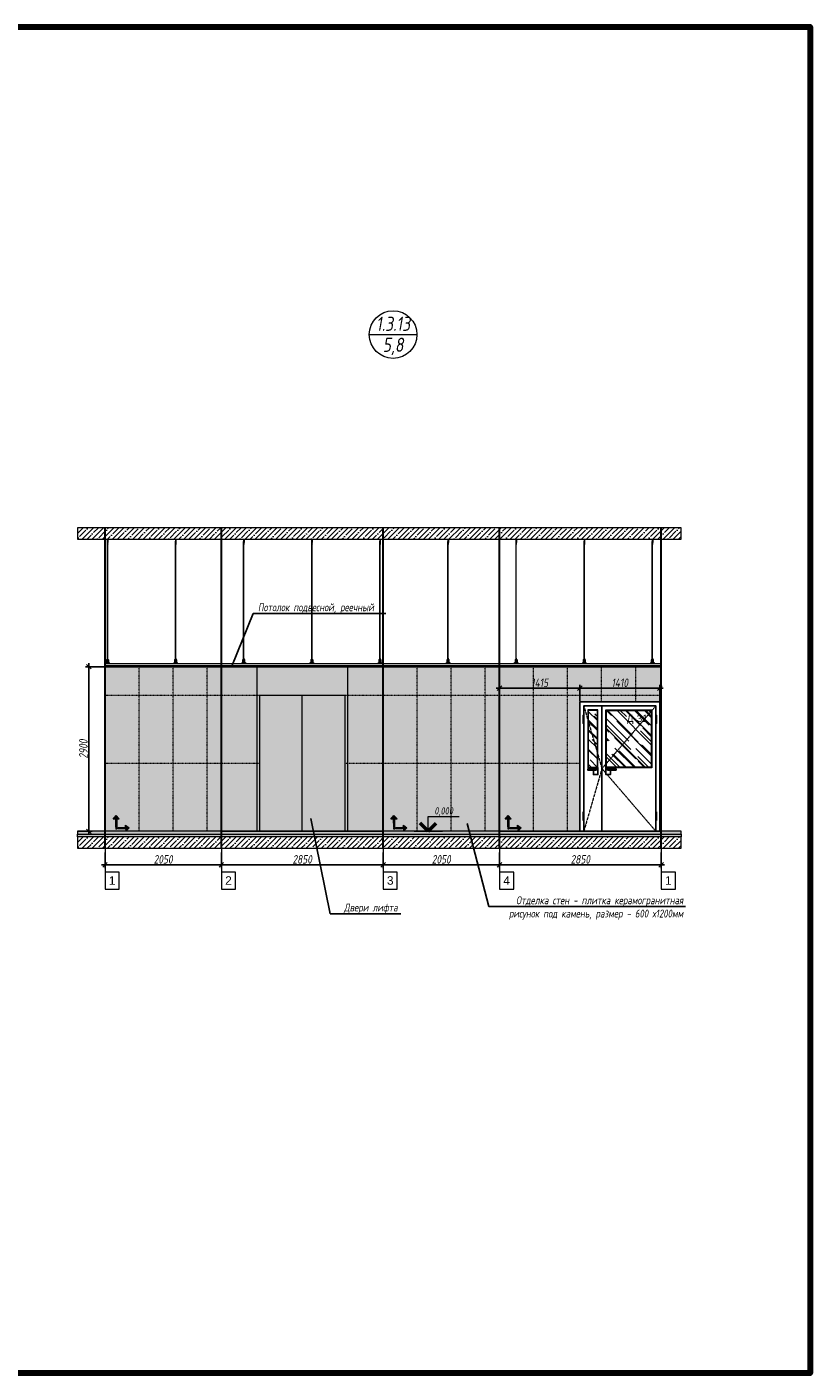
# Model space of a CAD drawing. Header units: millimetres. Extents: x -57162 to 485422, y -209335 to -9481.
# Tile 642 of 656: x 306630 to 320428, y -209335 to -185610. Entities that reach past the tile are written whole.
import ezdxf
from ezdxf import colors
from ezdxf.entities.mleader import LeaderData, LeaderLine
from ezdxf.enums import TextEntityAlignment as Align
from ezdxf.math import Vec2, Vec3

# ---------------------------------------------------------------- set-up
doc = ezdxf.new("R2010")
doc.units = ezdxf.units.MM
doc.linetypes.add('( Hidden )', pattern=[0.375, 0.25, -0.125])
doc.linetypes.add('DASHDOT', pattern=[25.4, 12.7, -6.35, 0, -6.35])
doc.layers.get('Defpoints').update_dxf_attribs({"color": 31})
for name, color, linetype, lineweight in [('01 Остекление', 152, 'Continuous', 5), ('3_RC_Ceiling', 253, 'Continuous', 5), ('A-DETL-GENF', 7, 'Continuous', 5), ('dim_pot', 128, 'Continuous', 9), ('meb', 26, 'Continuous', 15), ('ob_pomeshen', 62, 'Continuous', 13)]:
    doc.layers.add(name, color=color, linetype=linetype, lineweight=lineweight)
for name, color, linetype, lineweight, true_color in [('dim_per', 7, 'Continuous', 9, 0x1c3800), ('dim_razv', 7, 'DASHDOT', 9, 0x183018), ('pol', 7, 'Continuous', 15, 0x55666d)]:
    doc.layers.add(name, color=color, linetype=linetype, lineweight=lineweight, true_color=true_color)
doc.styles.add('fl_iso paper', font='isocpeur.ttf', dxfattribs={"width": 0.8, "oblique": 10})
doc.styles.add('In tre', font='isocpeur.ttf', dxfattribs={"width": 0.8, "oblique": 10})
doc.styles.get("Standard").update_dxf_attribs({"font": 'arial.ttf'})
doc.dimstyles.new('In tre 1_50', dxfattribs={"dimtxt": 150, "dimasz": 80, "dimexe": 60, "dimexo": 10, "dimgap": 20, "dimtad": 1, "dimdec": 0, "dimrnd": 5, "dimzin": 0, "dimdsep": 46, "dimtxsty": 'fl_iso paper', "dimblk": 'OBLIQUE', "dimcen": 0, "dimdle": 60, "dimadec": 0, "dimazin": 0, "dimtfac": 1, "dimtdec": 0, "dimtofl": 0, "dimtmove": 1, "dimatfit": 1, "dimfxl": 40, "dimtolj": 1, "dimtzin": 0, "dimarcsym": 1})

# ---------------------------------------------------------------- blocks, each defined once
blk = doc.blocks.new('помещение')
at = {"color": 0}
blk.add_line((-420, 0), (420, 0), dxfattribs=at)
blk.add_circle((0, 0), 420, dxfattribs=at)
at = {"linetype": 'ByBlock', "style": 'fl_iso paper', "oblique": 10, "width": 0.8}
for tag, p in [('TXT1', (0, 190)), ('TXT2', (0, -180))]:
    blk.add_attdef(tag, text='', height=250, dxfattribs=at).set_placement(p, align=Align.MIDDLE_CENTER)
blk = doc.blocks.new('1')
at = {"layer": 'pol', "linetype": 'ByBlock'}
h = blk.add_hatch(color=1, dxfattribs=at)
h.paths.add_polyline_path([(35776, 73135), (35803, 73135), (35803, 73259), (35776, 73259)])
h.paths.add_polyline_path([(35790, 73275), (35843, 73275), (35790, 73338)])
h.paths.add_polyline_path([(35790, 73275), (35736, 73275), (35790, 73338)])
edge = h.paths.add_edge_path()
edge.add_arc((35790, 73111), 13.4, 0, 360)
h = blk.add_hatch(color=1, dxfattribs=at)
h.paths.add_polyline_path([(35813, 73097), (35813, 73124), (35937, 73124), (35937, 73097)])
h.paths.add_polyline_path([(35952, 73111), (35952, 73164), (36016, 73111)])
h.paths.add_polyline_path([(35952, 73111), (35952, 73057), (36016, 73111)])
at = {"layer": 'pol', "color": 1, "linetype": 'ByBlock'}
for points in [[(35790, 73275), (35736, 73275), (35790, 73338), (35790, 73275)], [(35790, 73275), (35843, 73275), (35790, 73338), (35790, 73275)], [(35952, 73111), (35952, 73164), (36016, 73111), (35952, 73111)], [(35952, 73111), (35952, 73057), (36016, 73111), (35952, 73111)]]:
    blk.add_lwpolyline(points, dxfattribs=at)
for points in [[(35776, 73135), (35803, 73135), (35803, 73259), (35776, 73259)], [(35813, 73097), (35813, 73124), (35937, 73124), (35937, 73097)]]:
    blk.add_lwpolyline(points, close=True, dxfattribs=at)
blk.add_circle((35790, 73111), 13.4, dxfattribs=at)
blk = doc.blocks.new('_Oblique')
at = {"color": 0, "linetype": 'ByBlock', "lineweight": -2}
blk.add_line((-0.5, -0.5), (0.5, 0.5), dxfattribs=at)
blk = doc.blocks.new('*D840')
at = {"layer": 'Defpoints', "color": 0, "linetype": 'ByBlock', "transparency": 16777216}
for p in [(307720, -196886), (308006, -196886), (307521, -199786)]:
    blk.add_point(p, dxfattribs=at)
at = {"layer": 'dim_razv', "color": 0, "linetype": 'ByBlock', "lineweight": -2, "transparency": 16777216}
for p, q in [((307996, -196886), (307660, -196886)), ((307720, -199846), (307720, -196826)), ((307531, -199786), (307780, -199786))]:
    blk.add_line(p, q, dxfattribs=at)
at = {"layer": 'dim_razv', "color": 0, "linetype": 'ByBlock', "lineweight": -2, "transparency": 16777216, "xscale": 80, "yscale": 80, "zscale": 80}
for p, rotation in [((307720, -196886), 90), ((307720, -199786), 270)]:
    blk.add_blockref('_Oblique', p, dxfattribs=dict(at, rotation=rotation))
at = {"layer": 'dim_razv', "color": 0, "linetype": 'ByBlock', "transparency": 16777216, "insert": (307625, -198336), "char_height": 150, "attachment_point": 5, "rotation": 90, "style": 'fl_iso paper'}
blk.add_mtext('\\A1;2900', dxfattribs=at)
blk = doc.blocks.new('*D869')
at = {"layer": 'Defpoints', "color": 0, "linetype": 'ByBlock', "transparency": 16777216}
for p in [(308006, -200152), (310056, -200152), (310056, -200376)]:
    blk.add_point(p, dxfattribs=at)
at = {"layer": 'dim_razv', "color": 0, "linetype": 'ByBlock', "lineweight": -2, "transparency": 16777216}
for p, q in [((308006, -200162), (308006, -200436)), ((310056, -200162), (310056, -200436)), ((307946, -200376), (310116, -200376))]:
    blk.add_line(p, q, dxfattribs=at)
at = {"layer": 'dim_razv', "color": 0, "linetype": 'ByBlock', "lineweight": -2, "transparency": 16777216, "xscale": 80, "yscale": 80, "zscale": 80, "rotation": 180}
blk.add_blockref('_Oblique', (308006, -200376), dxfattribs=at)
at = {"layer": 'dim_razv', "color": 0, "linetype": 'ByBlock', "lineweight": -2, "transparency": 16777216, "xscale": 80, "yscale": 80, "zscale": 80}
blk.add_blockref('_Oblique', (310056, -200376), dxfattribs=at)
at = {"layer": 'dim_razv', "color": 0, "linetype": 'ByBlock', "transparency": 16777216, "insert": (309031, -200281), "char_height": 150, "attachment_point": 5, "style": 'fl_iso paper'}
blk.add_mtext('\\A1;2050', dxfattribs=at)
blk = doc.blocks.new('*D870')
at = {"layer": 'Defpoints', "color": 0, "linetype": 'ByBlock', "transparency": 16777216}
for p in [(310056, -200152), (312906, -200152), (312906, -200376)]:
    blk.add_point(p, dxfattribs=at)
at = {"layer": 'dim_razv', "color": 0, "linetype": 'ByBlock', "lineweight": -2, "transparency": 16777216}
for p, q in [((310056, -200162), (310056, -200436)), ((312906, -200162), (312906, -200436)), ((309996, -200376), (312966, -200376))]:
    blk.add_line(p, q, dxfattribs=at)
at = {"layer": 'dim_razv', "color": 0, "linetype": 'ByBlock', "lineweight": -2, "transparency": 16777216, "xscale": 80, "yscale": 80, "zscale": 80, "rotation": 180}
blk.add_blockref('_Oblique', (310056, -200376), dxfattribs=at)
at = {"layer": 'dim_razv', "color": 0, "linetype": 'ByBlock', "lineweight": -2, "transparency": 16777216, "xscale": 80, "yscale": 80, "zscale": 80}
blk.add_blockref('_Oblique', (312906, -200376), dxfattribs=at)
at = {"layer": 'dim_razv', "color": 0, "linetype": 'ByBlock', "transparency": 16777216, "insert": (311481, -200281), "char_height": 150, "attachment_point": 5, "style": 'fl_iso paper'}
blk.add_mtext('\\A1;2850', dxfattribs=at)
blk = doc.blocks.new('*D871')
at = {"layer": 'Defpoints', "color": 0, "linetype": 'ByBlock', "transparency": 16777216}
for p in [(312906, -200152), (314956, -200152), (314956, -200376)]:
    blk.add_point(p, dxfattribs=at)
at = {"layer": 'dim_razv', "color": 0, "linetype": 'ByBlock', "lineweight": -2, "transparency": 16777216}
for p, q in [((312906, -200162), (312906, -200436)), ((314956, -200162), (314956, -200436)), ((312846, -200376), (315016, -200376))]:
    blk.add_line(p, q, dxfattribs=at)
at = {"layer": 'dim_razv', "color": 0, "linetype": 'ByBlock', "lineweight": -2, "transparency": 16777216, "xscale": 80, "yscale": 80, "zscale": 80, "rotation": 180}
blk.add_blockref('_Oblique', (312906, -200376), dxfattribs=at)
at = {"layer": 'dim_razv', "color": 0, "linetype": 'ByBlock', "lineweight": -2, "transparency": 16777216, "xscale": 80, "yscale": 80, "zscale": 80}
blk.add_blockref('_Oblique', (314956, -200376), dxfattribs=at)
at = {"layer": 'dim_razv', "color": 0, "linetype": 'ByBlock', "transparency": 16777216, "insert": (313931, -200281), "char_height": 150, "attachment_point": 5, "style": 'fl_iso paper'}
blk.add_mtext('\\A1;2050', dxfattribs=at)
blk = doc.blocks.new('*D872')
at = {"layer": 'Defpoints', "color": 0, "linetype": 'ByBlock', "transparency": 16777216}
for p in [(314956, -200152), (317806, -200152), (317806, -200376)]:
    blk.add_point(p, dxfattribs=at)
at = {"layer": 'dim_razv', "color": 0, "linetype": 'ByBlock', "lineweight": -2, "transparency": 16777216}
for p, q in [((314956, -200162), (314956, -200436)), ((317806, -200162), (317806, -200436)), ((314896, -200376), (317866, -200376))]:
    blk.add_line(p, q, dxfattribs=at)
at = {"layer": 'dim_razv', "color": 0, "linetype": 'ByBlock', "lineweight": -2, "transparency": 16777216, "xscale": 80, "yscale": 80, "zscale": 80, "rotation": 180}
blk.add_blockref('_Oblique', (314956, -200376), dxfattribs=at)
at = {"layer": 'dim_razv', "color": 0, "linetype": 'ByBlock', "lineweight": -2, "transparency": 16777216, "xscale": 80, "yscale": 80, "zscale": 80}
blk.add_blockref('_Oblique', (317806, -200376), dxfattribs=at)
at = {"layer": 'dim_razv', "color": 0, "linetype": 'ByBlock', "transparency": 16777216, "insert": (316381, -200281), "char_height": 150, "attachment_point": 5, "style": 'fl_iso paper'}
blk.add_mtext('\\A1;2850', dxfattribs=at)
blk = doc.blocks.new('*D873')
at = {"layer": 'Defpoints', "color": 0, "linetype": 'ByBlock', "transparency": 16777216}
for p in [(316371, -197264), (316371, -197506), (317781, -197506)]:
    blk.add_point(p, dxfattribs=at)
at = {"layer": 'dim_razv', "color": 0, "linetype": 'ByBlock', "lineweight": -2, "transparency": 16777216}
for p, q in [((317841, -197264), (316311, -197264)), ((316371, -197496), (316371, -197204)), ((317781, -197496), (317781, -197204))]:
    blk.add_line(p, q, dxfattribs=at)
at = {"layer": 'dim_razv', "color": 0, "linetype": 'ByBlock', "lineweight": -2, "transparency": 16777216, "xscale": 80, "yscale": 80, "zscale": 80, "rotation": 180}
blk.add_blockref('_Oblique', (316371, -197264), dxfattribs=at)
at = {"layer": 'dim_razv', "color": 0, "linetype": 'ByBlock', "lineweight": -2, "transparency": 16777216, "xscale": 80, "yscale": 80, "zscale": 80}
blk.add_blockref('_Oblique', (317781, -197264), dxfattribs=at)
at = {"layer": 'dim_razv', "color": 0, "linetype": 'ByBlock', "transparency": 16777216, "insert": (317076, -197169), "char_height": 150, "attachment_point": 5, "style": 'fl_iso paper'}
blk.add_mtext('\\A1;1410', dxfattribs=at)
blk = doc.blocks.new('*D874')
at = {"layer": 'Defpoints', "color": 0, "linetype": 'ByBlock', "transparency": 16777216}
for p in [(314956, -197264), (314956, -197621), (316371, -197506)]:
    blk.add_point(p, dxfattribs=at)
at = {"layer": 'dim_razv', "color": 0, "linetype": 'ByBlock', "lineweight": -2, "transparency": 16777216}
for p, q in [((316431, -197264), (314896, -197264)), ((314956, -197611), (314956, -197204)), ((316371, -197496), (316371, -197204))]:
    blk.add_line(p, q, dxfattribs=at)
at = {"layer": 'dim_razv', "color": 0, "linetype": 'ByBlock', "lineweight": -2, "transparency": 16777216, "xscale": 80, "yscale": 80, "zscale": 80, "rotation": 180}
blk.add_blockref('_Oblique', (314956, -197264), dxfattribs=at)
at = {"layer": 'dim_razv', "color": 0, "linetype": 'ByBlock', "lineweight": -2, "transparency": 16777216, "xscale": 80, "yscale": 80, "zscale": 80}
blk.add_blockref('_Oblique', (316371, -197264), dxfattribs=at)
at = {"layer": 'dim_razv', "color": 0, "linetype": 'ByBlock', "transparency": 16777216, "insert": (315664, -197169), "char_height": 150, "attachment_point": 5, "style": 'fl_iso paper'}
blk.add_mtext('\\A1;1415', dxfattribs=at)
blk = doc.blocks.new('*U902')
at = {"layer": '3_RC_Ceiling', "ltscale": 20}
for p, q in [((490272, -63463), (490278, -63463)), ((490272, -63491), (490278, -63491)), ((490275, -63410), (490275, -63470)), ((490285, -63448), (490275, -63448)), ((490285, -63470), (490275, -63470)), ((490278, -63449), (490278, -63470)), ((490278, -63498), (490278, -63457)), ((490278, -65492), (490278, -63504)), ((490280, -63405), (490280, -63424)), ((490282, -63449), (490282, -63470)), ((490282, -63498), (490282, -63457)), ((490282, -63463), (490287, -63463)), ((490282, -63491), (490287, -63491)), ((490282, -65492), (490282, -63504)), ((490285, -63410), (490285, -63470)), ((490272, -65524), (490278, -65524)), ((490272, -65553), (490278, -65553)), ((490286, -65569), (490274, -65569)), ((490274, -65587), (490274, -65598)), ((490274, -65598), (490274, -65604)), ((490276, -65575), (490276, -65571)), ((490278, -65571), (490277, -65571)), ((490277, -65575), (490277, -65571)), ((490278, -65575), (490277, -65575)), ((490278, -65575), (490277, -65575)), ((490278, -65511), (490278, -65483)), ((490278, -65559), (490278, -65519)), ((490278, -65583), (490278, -65566)), ((490282, -65511), (490282, -65483)), ((490282, -65559), (490282, -65519)), ((490282, -65524), (490287, -65524)), ((490282, -65553), (490287, -65553)), ((490282, -65583), (490282, -65566)), ((490283, -65571), (490282, -65571)), ((490282, -65575), (490282, -65571)), ((490283, -65575), (490282, -65575)), ((490282, -65575), (490282, -65575)), ((490283, -65575), (490283, -65571)), ((490286, -65587), (490286, -65598)), ((490286, -65598), (490286, -65604))]:
    blk.add_line(p, q, dxfattribs=at)
at = {"layer": '3_RC_Ceiling', "ltscale": 20, "elevation": -5}
blk.add_lwpolyline([(490272, -63452), (490272, -63503, 0.311691), (490287, -63503), (490287, -63452, 0.333333)], format="xyb", close=True, dxfattribs=at)
at = {"layer": '3_RC_Ceiling', "ltscale": 20}
for points in [[(490282, -63458, 0.15158), (490282, -63457, 0.106977), (490281, -63457, 0.07462), (490281, -63456, 0.061287), (490280, -63456, 0.061287), (490279, -63456, 0.07462), (490278, -63457, 0.106977), (490278, -63457, 0.15158), (490278, -63458, 0.156429), (490278, -63458, 0.106977)], [(490282, -63497, -0.15158), (490282, -63498, -0.106977), (490281, -63498, -0.07462), (490281, -63498, -0.061287), (490280, -63499, -0.061287), (490279, -63498, -0.07462), (490278, -63498, -0.106977), (490278, -63498, -0.15158), (490278, -63497, -0.156429), (490278, -63497, -0.106977)], [(490282, -63458, -0.164855), (490282, -63458, -0.106977)], [(490282, -63497, -0.164855), (490282, -63497, -0.15158)], [(490287, -65525, -0.160742), (490294, -65538), (490294, -65568, 0.196304), (490301, -65586, -0.186577), (490302, -65588, 0.403263), (490303, -65589), (490303, -65589, 0.315299), (490305, -65588), (490305, -65588, -0.253979), (490306, -65587, -0.113914), (490307, -65587, -0.349227), (490308, -65588), (490308, -65590, -0.065543), (490308, -65592), (490306, -65597, -0.339454), (490296, -65604), (490263, -65604, -0.339454), (490254, -65597), (490252, -65592, -0.065543), (490252, -65590), (490252, -65588, -0.349227), (490253, -65587, -0.113914), (490254, -65587, -0.253979), (490255, -65588), (490255, -65588, 0.315299), (490256, -65589), (490256, -65589, 0.403263), (490258, -65588, -0.186577), (490259, -65586, 0.196304), (490266, -65568), (490266, -65538, -0.160742), (490272, -65525)], [(490286, -65589), (490286, -65589, 0.414214), (490287, -65588), (490287, -65587, 0.414214), (490286, -65587), (490273, -65587, 0.414214), (490273, -65587), (490273, -65588, 0.414214), (490273, -65589), (490274, -65589)], [(490286, -65596), (490286, -65596, -0.414214), (490287, -65596), (490287, -65597, -0.414214), (490286, -65598), (490273, -65598, -0.414214), (490273, -65597), (490273, -65596, -0.414214), (490273, -65596), (490274, -65596)], [(490286, -65604), (490286, -65605, -0.414214), (490283, -65608), (490277, -65608, -0.414214), (490274, -65605), (490274, -65604)], [(490282, -65519, 0.15158), (490282, -65519, 0.106977), (490281, -65518, 0.07462), (490281, -65518, 0.061287), (490280, -65518, 0.061287), (490279, -65518, 0.07462), (490278, -65518, 0.106977), (490278, -65519, 0.15158), (490278, -65519, 0.156429), (490278, -65520, 0.106977)], [(490282, -65559, -0.15158), (490282, -65559, -0.106977), (490281, -65560, -0.07462), (490281, -65560, -0.061287), (490280, -65560, -0.061287), (490279, -65560, -0.07462), (490278, -65560, -0.106977), (490278, -65559, -0.15158), (490278, -65559, -0.156429), (490278, -65558, -0.106977)], [(490282, -65519, -0.164855), (490282, -65520, -0.106977)], [(490282, -65558, -0.164855), (490282, -65559, -0.15158)]]:
    blk.add_lwpolyline(points, format="xyb", dxfattribs=at)
at = {"layer": '3_RC_Ceiling', "ltscale": 20, "const_width": 2.22}
blk.add_lwpolyline([(490308, -65585, -1), (490312, -65585), (490312, -65586, -0.267949), (490311, -65587, 0.57735), (490311, -65590, -0.267949), (490312, -65591), (490312, -65594, -0.267949), (490311, -65595, 0.57735), (490311, -65597, -0.267949), (490312, -65599), (490312, -65601, -0.267949), (490311, -65602, 0.57735), (490311, -65605, -0.267949), (490312, -65606), (490312, -65609, -0.414214), (490311, -65610), (490304, -65610, -0.247529), (490303, -65610, 0.247529), (490302, -65609), (490298, -65609, 0.247529), (490297, -65610, -0.247529), (490296, -65610), (490282, -65610, -0.267949), (490281, -65610, 0.57735), (490279, -65610, -0.267949), (490277, -65610), (490264, -65610, -0.247529), (490263, -65610, 0.247529), (490261, -65609), (490258, -65609, 0.247529), (490256, -65610, -0.247529), (490255, -65610), (490249, -65610, -0.414214), (490248, -65609), (490248, -65606, -0.267949), (490248, -65605, 0.57735), (490248, -65602, -0.267949), (490248, -65601), (490248, -65599, -0.267949), (490248, -65597, 0.57735), (490248, -65595, -0.267949), (490248, -65594), (490248, -65591, -0.267949), (490248, -65590, 0.57735), (490248, -65587, -0.267949), (490248, -65586), (490248, -65585, -1), (490252, -65585, -1)], format="xyb", dxfattribs=at)
at = {"layer": '3_RC_Ceiling', "ltscale": 20}
blk.add_lwpolyline([(490272, -65513), (490272, -65564, 0.311691), (490287, -65564), (490287, -65513, 0.333333)], format="xyb", close=True, dxfattribs=at)
at = {"layer": '3_RC_Ceiling', "ltscale": 20, "flags": 128}
blk.add_lwpolyline([(490286, -65587, -0.414214), (490286, -65586), (490287, -65586), (490287, -65573), (490286, -65573, -0.414214), (490286, -65573), (490286, -65568), (490274, -65568), (490274, -65573, -0.414214), (490274, -65573), (490273, -65573), (490273, -65586), (490274, -65586, -0.414214), (490274, -65587)], format="xyb", dxfattribs=at)
at = {"layer": '3_RC_Ceiling', "ltscale": 20}
for centre in [(490280, -63466), (490280, -63486), (490280, -65528), (490280, -65548)]:
    blk.add_circle(centre, 1.6, dxfattribs=at)
for centre, radius, start, end in [((490280, -63476), 2.8, 131.8117, 228.1912), ((490280, -63476), 2.8, 131.8117, 228.1912), ((490280, -63476), 2.8, 48.191, 131.8117), ((490280, -63476), 2.8, 228.1912, 311.8118), ((490280, -63476), 2.8, 311.8118, 48.191), ((490277, -65571), 0.5, 90.0014, 180.0014), ((490277, -65575), 0.5, 180.0014, 270.0014), ((490280, -65538), 2.8, 131.8117, 228.1912), ((490280, -65538), 2.8, 131.8117, 228.1912), ((490280, -65538), 2.8, 48.191, 131.8117), ((490280, -65538), 2.8, 228.1912, 311.8118), ((490279, -65582), 1.44, 219.6407, 243.4364), ((490280, -65581), 2.48, 243.4364, 258.3005), ((490278, -65583), 0.531, 180.0014, 219.6407), ((490280, -65580), 3.99, 258.3005, 270.0014), ((490280, -65580), 3.99, 270.0014, 281.7023), ((490280, -65581), 2.48, 281.7023, 296.5665), ((490281, -65582), 1.44, 296.5665, 320.3621), ((490280, -65538), 2.8, 311.8118, 48.191), ((490281, -65583), 0.531, 320.3621, 0.0014), ((490283, -65571), 0.5, 0.0014, 90.0014), ((490283, -65575), 0.5, 270.0014, 0.0014)]:
    blk.add_arc(centre, radius, start, end, dxfattribs=at)
blk = doc.blocks.new('*U903')
at = {"layer": '3_RC_Ceiling', "ltscale": 20}
for p, q in [((490272, -63463), (490278, -63463)), ((490272, -63491), (490278, -63491)), ((490275, -63410), (490275, -63470)), ((490285, -63448), (490275, -63448)), ((490285, -63470), (490275, -63470)), ((490278, -63449), (490278, -63470)), ((490278, -63498), (490278, -63457)), ((490278, -65492), (490278, -63504)), ((490280, -63405), (490280, -63424)), ((490282, -63449), (490282, -63470)), ((490282, -63498), (490282, -63457)), ((490282, -63463), (490287, -63463)), ((490282, -63491), (490287, -63491)), ((490282, -65492), (490282, -63504)), ((490285, -63410), (490285, -63470)), ((490272, -65524), (490278, -65524)), ((490272, -65553), (490278, -65553)), ((490286, -65569), (490274, -65569)), ((490274, -65587), (490274, -65598)), ((490274, -65598), (490274, -65604)), ((490276, -65575), (490276, -65571)), ((490278, -65571), (490277, -65571)), ((490277, -65575), (490277, -65571)), ((490278, -65575), (490277, -65575)), ((490278, -65575), (490277, -65575)), ((490278, -65511), (490278, -65483)), ((490278, -65559), (490278, -65519)), ((490278, -65583), (490278, -65566)), ((490282, -65511), (490282, -65483)), ((490282, -65559), (490282, -65519)), ((490282, -65524), (490287, -65524)), ((490282, -65553), (490287, -65553)), ((490282, -65583), (490282, -65566)), ((490283, -65571), (490282, -65571)), ((490282, -65575), (490282, -65571)), ((490283, -65575), (490282, -65575)), ((490282, -65575), (490282, -65575)), ((490283, -65575), (490283, -65571)), ((490286, -65587), (490286, -65598)), ((490286, -65598), (490286, -65604))]:
    blk.add_line(p, q, dxfattribs=at)
at = {"layer": '3_RC_Ceiling', "ltscale": 20, "elevation": -5}
blk.add_lwpolyline([(490272, -63452), (490272, -63503, 0.311691), (490287, -63503), (490287, -63452, 0.333333)], format="xyb", close=True, dxfattribs=at)
at = {"layer": '3_RC_Ceiling', "ltscale": 20}
for points in [[(490282, -63458, 0.15158), (490282, -63457, 0.106977), (490281, -63457, 0.07462), (490281, -63456, 0.061287), (490280, -63456, 0.061287), (490279, -63456, 0.07462), (490278, -63457, 0.106977), (490278, -63457, 0.15158), (490278, -63458, 0.156429), (490278, -63458, 0.106977)], [(490282, -63497, -0.15158), (490282, -63498, -0.106977), (490281, -63498, -0.07462), (490281, -63498, -0.061287), (490280, -63499, -0.061287), (490279, -63498, -0.07462), (490278, -63498, -0.106977), (490278, -63498, -0.15158), (490278, -63497, -0.156429), (490278, -63497, -0.106977)], [(490282, -63458, -0.164855), (490282, -63458, -0.106977)], [(490282, -63497, -0.164855), (490282, -63497, -0.15158)], [(490287, -65525, -0.160742), (490294, -65538), (490294, -65568, 0.196304), (490301, -65586, -0.186577), (490302, -65588, 0.403263), (490303, -65589), (490303, -65589, 0.315299), (490305, -65588), (490305, -65588, -0.253979), (490306, -65587, -0.113914), (490307, -65587, -0.349227), (490308, -65588), (490308, -65590, -0.065543), (490308, -65592), (490306, -65597, -0.339454), (490296, -65604), (490263, -65604, -0.339454), (490254, -65597), (490252, -65592, -0.065543), (490252, -65590), (490252, -65588, -0.349227), (490253, -65587, -0.113914), (490254, -65587, -0.253979), (490255, -65588), (490255, -65588, 0.315299), (490256, -65589), (490256, -65589, 0.403263), (490258, -65588, -0.186577), (490259, -65586, 0.196304), (490266, -65568), (490266, -65538, -0.160742), (490272, -65525)], [(490286, -65589), (490286, -65589, 0.414214), (490287, -65588), (490287, -65587, 0.414214), (490286, -65587), (490273, -65587, 0.414214), (490273, -65587), (490273, -65588, 0.414214), (490273, -65589), (490274, -65589)], [(490286, -65596), (490286, -65596, -0.414214), (490287, -65596), (490287, -65597, -0.414214), (490286, -65598), (490273, -65598, -0.414214), (490273, -65597), (490273, -65596, -0.414214), (490273, -65596), (490274, -65596)], [(490286, -65604), (490286, -65605, -0.414214), (490283, -65608), (490277, -65608, -0.414214), (490274, -65605), (490274, -65604)], [(490282, -65519, 0.15158), (490282, -65519, 0.106977), (490281, -65518, 0.07462), (490281, -65518, 0.061287), (490280, -65518, 0.061287), (490279, -65518, 0.07462), (490278, -65518, 0.106977), (490278, -65519, 0.15158), (490278, -65519, 0.156429), (490278, -65520, 0.106977)], [(490282, -65559, -0.15158), (490282, -65559, -0.106977), (490281, -65560, -0.07462), (490281, -65560, -0.061287), (490280, -65560, -0.061287), (490279, -65560, -0.07462), (490278, -65560, -0.106977), (490278, -65559, -0.15158), (490278, -65559, -0.156429), (490278, -65558, -0.106977)], [(490282, -65519, -0.164855), (490282, -65520, -0.106977)], [(490282, -65558, -0.164855), (490282, -65559, -0.15158)]]:
    blk.add_lwpolyline(points, format="xyb", dxfattribs=at)
at = {"layer": '3_RC_Ceiling', "ltscale": 20, "const_width": 2.22}
blk.add_lwpolyline([(490308, -65585, -1), (490312, -65585), (490312, -65586, -0.267949), (490311, -65587, 0.57735), (490311, -65590, -0.267949), (490312, -65591), (490312, -65594, -0.267949), (490311, -65595, 0.57735), (490311, -65597, -0.267949), (490312, -65599), (490312, -65601, -0.267949), (490311, -65602, 0.57735), (490311, -65605, -0.267949), (490312, -65606), (490312, -65609, -0.414214), (490311, -65610), (490304, -65610, -0.247529), (490303, -65610, 0.247529), (490302, -65609), (490298, -65609, 0.247529), (490297, -65610, -0.247529), (490296, -65610), (490282, -65610, -0.267949), (490281, -65610, 0.57735), (490279, -65610, -0.267949), (490277, -65610), (490264, -65610, -0.247529), (490263, -65610, 0.247529), (490261, -65609), (490258, -65609, 0.247529), (490256, -65610, -0.247529), (490255, -65610), (490249, -65610, -0.414214), (490248, -65609), (490248, -65606, -0.267949), (490248, -65605, 0.57735), (490248, -65602, -0.267949), (490248, -65601), (490248, -65599, -0.267949), (490248, -65597, 0.57735), (490248, -65595, -0.267949), (490248, -65594), (490248, -65591, -0.267949), (490248, -65590, 0.57735), (490248, -65587, -0.267949), (490248, -65586), (490248, -65585, -1), (490252, -65585, -1)], format="xyb", dxfattribs=at)
at = {"layer": '3_RC_Ceiling', "ltscale": 20}
blk.add_lwpolyline([(490272, -65513), (490272, -65564, 0.311691), (490287, -65564), (490287, -65513, 0.333333)], format="xyb", close=True, dxfattribs=at)
at = {"layer": '3_RC_Ceiling', "ltscale": 20, "flags": 128}
blk.add_lwpolyline([(490286, -65587, -0.414214), (490286, -65586), (490287, -65586), (490287, -65573), (490286, -65573, -0.414214), (490286, -65573), (490286, -65568), (490274, -65568), (490274, -65573, -0.414214), (490274, -65573), (490273, -65573), (490273, -65586), (490274, -65586, -0.414214), (490274, -65587)], format="xyb", dxfattribs=at)
at = {"layer": '3_RC_Ceiling', "ltscale": 20}
for centre in [(490280, -63466), (490280, -63486), (490280, -65528), (490280, -65548)]:
    blk.add_circle(centre, 1.6, dxfattribs=at)
for centre, radius, start, end in [((490280, -63476), 2.8, 131.8117, 228.1912), ((490280, -63476), 2.8, 131.8117, 228.1912), ((490280, -63476), 2.8, 48.191, 131.8117), ((490280, -63476), 2.8, 228.1912, 311.8118), ((490280, -63476), 2.8, 311.8118, 48.191), ((490277, -65571), 0.5, 90.0014, 180.0014), ((490277, -65575), 0.5, 180.0014, 270.0014), ((490280, -65538), 2.8, 131.8117, 228.1912), ((490280, -65538), 2.8, 131.8117, 228.1912), ((490280, -65538), 2.8, 48.191, 131.8117), ((490280, -65538), 2.8, 228.1912, 311.8118), ((490279, -65582), 1.44, 219.6407, 243.4364), ((490280, -65581), 2.48, 243.4364, 258.3005), ((490278, -65583), 0.531, 180.0014, 219.6407), ((490280, -65580), 3.99, 258.3005, 270.0014), ((490280, -65580), 3.99, 270.0014, 281.7023), ((490280, -65581), 2.48, 281.7023, 296.5665), ((490281, -65582), 1.44, 296.5665, 320.3621), ((490280, -65538), 2.8, 311.8118, 48.191), ((490281, -65583), 0.531, 320.3621, 0.0014), ((490283, -65571), 0.5, 0.0014, 90.0014), ((490283, -65575), 0.5, 270.0014, 0.0014)]:
    blk.add_arc(centre, radius, start, end, dxfattribs=at)
blk = doc.blocks.new('*U1969')
for p, q in [((5, 10), (5, 15.19)), ((5, 15.19), (15.92, 15.19)), ((0, 10), (10, 10))]:
    blk.add_line(p, q)
at = {"lineweight": 50}
for q in [(2.17, 12.83), (7.83, 12.83)]:
    blk.add_line((5, 10), q, dxfattribs=at)
at = {"style": 'In tre', "oblique": 10, "width": 0.8}
blk.add_attdef('ВЫСОТА', text='', height=2.5, dxfattribs=at).set_placement((10.46, 15.19), align=Align.BOTTOM_CENTER)

msp = doc.modelspace()

# ---------------------------------------------------------------- hatches: boundary and pattern name
at = {"layer": '01 Остекление', "linetype": 'ByBlock', "transparency": 33554585}
h = msp.add_hatch(dxfattribs=at)
h.set_pattern_fill('AR-RROOF', color=256, scale=7, angle=-45, style=0)
h.set_pattern_definition([(315, (26720.08, 11739.97), (402.31547, -150.8683), [2667, -355.6, 889, -177.8]), (315, (26950.16, 11635.62), (41.48878, 292.93595), [533.4, -58.674, 1066.8, -133.35]), (315, (26889.81, 11783.98), (737.99745, -569.527843), [1422.4, -248.92, 711.2, -177.8])])
h.paths.add_polyline_path([(316681.4, -197656.3), (316521.4, -197656.3), (316521.4, -198656.3), (316681.4, -198656.3)])
h.paths.add_polyline_path([(316841.4, -197656.3), (317631.4, -197656.3), (317631.4, -198656.3), (316841.4, -198656.3)])
at = {"layer": 'A-DETL-GENF'}
h = msp.add_hatch(dxfattribs=at)
h.set_pattern_fill('ANSI35', color=256, scale=20, style=0)
h.set_pattern_definition([(45, (187447.23, -202177.55), (-89.80256, 89.80256), []), (45, (187537.03, -202177.55), (-89.80256, 89.80256), [158.75, -31.75, 0, -31.75])])
h.paths.add_polyline_path([(307521.4, -194636.3), (318156.3, -194636.3), (318156.3, -194436.3), (307521.4, -194436.3)])
h = msp.add_hatch(dxfattribs=at)
h.set_pattern_fill('AR-CONC', color=256, style=0)
h.set_pattern_definition([(50, (187447.23, -207627.55), (182.18467, -15.93909), [19.05, -209.55]), (355, (187447.23, -207627.55), (-35.24342, 191.05685), [15.24, -167.64058]), (100.45144, (187462.41, -207628.88), (146.94125, 175.11775), [16.19, -178.09024]), (46.1842, (187447.23, -207576.75), (271.07904, -42.04233), [28.575, -314.325]), (96.63556, (187469.82, -207580.25), (237.40413, 247.4261), [24.285, -267.1356]), (351.18415, (187447.23, -207576.75), (237.40413, 247.4261), [22.85997, -251.45973]), (21, (187472.63, -207589.45), (151.61439, -102.2652), [19.05, -209.55]), (326, (187472.63, -207589.45), (61.80203, 184.18797), [15.24, -167.64]), (71.45144, (187485.26, -207597.97), (213.41642, 81.92277), [16.19, -178.08994]), (37.5, (187447.23, -207627.55), (3.088603, 84.55504), [0, -165.608, 0, -170.18, 0, -168.275]), (7.5, (187447.23, -207627.55), (66.81966, 100.180575), [0, -97.028, 0, -161.798, 0, -64.135]), (327.5, (187390.586, -207627.55), (135.590595, -5.728744), [0, -63.5, 0, -198.12, 0, -262.89]), (317.5, (187365.19, -207627.55), (148.12918, 25.42649), [0, -82.55, 0, -131.572, 0, -186.69])])
h.paths.add_polyline_path([(307521.4, -199836.3), (318156.3, -199836.3), (318156.3, -199786.3), (307521.4, -199786.3)])
h = msp.add_hatch(dxfattribs=at)
h.set_pattern_fill('ANSI35', color=256, scale=10, style=0)
h.set_pattern_definition([(45, (187447.23, -207627.55), (-44.90128, 44.90128), []), (45, (187492.13, -207627.55), (-44.90128, 44.90128), [79.375, -15.875, 0, -15.875])])
h.paths.add_polyline_path([(318156.3, -199886.3), (307521.4, -199886.3), (307521.4, -199836.3), (318156.3, -199836.3)])
h = msp.add_hatch(dxfattribs=at)
h.set_pattern_fill('ANSI35', color=256, scale=20, style=0)
h.set_pattern_definition([(45, (187447.23, -207627.55), (-89.80256, 89.80256), []), (45, (187537.03, -207627.55), (-89.80256, 89.80256), [158.75, -31.75, 0, -31.75])])
h.paths.add_polyline_path([(307521.4, -200086.3), (318156.3, -200086.3), (318156.3, -199886.3), (307521.4, -199886.3)])
at = {"layer": 'dim_pot', "linetype": 'ByBlock', "true_color": 0x878581}
h = msp.add_hatch(color=252, dxfattribs=at)
h.dxf.hatch_style = 1
h.paths.add_polyline_path([(310681.4, -199786.3), (312281.4, -199786.3), (312281.4, -196886.3), (310681.4, -196886.3)])
at = {"layer": 'dim_razv', "true_color": 0xffffff, "transparency": 33554687}
h = msp.add_hatch(dxfattribs=at)
h.set_pattern_fill('AR-SAND', scale=3, angle=315)
h.set_pattern_definition([(352.5, (4453.29, -0.0002), (100.426047, 107.214405), [0, -115.824, 0, -129.54, 0, -123.825]), (322.5, (4453.29, -0.0002), (247.41986, 56.70328), [0, -62.484, 0, -104.394, 0, -40.005]), (282.5, (4387.01, 66.27), (168.099694, -167.489948), [0, -38.1, 0, -137.16, 0, -179.07]), (272.5, (4387.01, 66.27), (209.26523, -114.68433), [0, -19.05, 0, -89.916, 0, -102.87])])
h.paths.add_polyline_path([(316371.4, -197506.3), (317781.4, -197506.3), (317781.4, -199786.3), (316371.4, -199786.3)], flags=16)
h.paths.add_polyline_path([(310731.4, -197386.3), (312231.4, -197386.3), (312231.4, -199786.3), (310731.4, -199786.3)], flags=16)
h.paths.add_polyline_path([(314956.4, -199786.3), (317806.4, -199786.3), (317806.4, -196886.3), (314956.4, -196886.3)])
h.paths.add_polyline_path([(312906.4, -196886.3), (314956.4, -196886.3), (314956.4, -199786.3), (312906.4, -199786.3)])
h.paths.add_polyline_path([(310056.4, -199786.3), (312906.4, -199786.3), (312906.4, -196886.3), (310056.4, -196886.3)])
h.paths.add_polyline_path([(308006.4, -196886.3), (310056.4, -196886.3), (310056.4, -199786.3), (308006.4, -199786.3)])

# ---------------------------------------------------------------- linework, layer by layer
at = {"lineweight": 13}
for points in [[(307521.4, -194636.3), (318156.3, -194636.3), (318156.3, -194436.3), (307521.4, -194436.3)], [(317806.4, -196836.3), (308006.4, -196836.3), (308006.4, -196871.3), (317806.4, -196871.3)], [(308006.4, -196886.3), (317806.4, -196886.3), (317806.4, -196871.3), (308006.4, -196871.3)], [(308006.4, -196886.3), (310056.4, -196886.3), (310056.4, -199786.3), (308006.4, -199786.3)], [(310056.4, -199786.3), (312906.4, -199786.3), (312906.4, -196886.3), (310056.4, -196886.3)], [(312906.4, -196886.3), (314956.4, -196886.3), (314956.4, -199786.3), (312906.4, -199786.3)], [(314956.4, -199786.3), (317806.4, -199786.3), (317806.4, -196886.3), (314956.4, -196886.3)], [(310731.4, -197386.3), (312231.4, -197386.3), (312231.4, -199786.3), (310731.4, -199786.3)], [(316371.4, -197506.3), (317781.4, -197506.3), (317781.4, -199786.3), (316371.4, -199786.3)], [(307521.4, -199836.3), (318156.3, -199836.3), (318156.3, -199786.3), (307521.4, -199786.3)], [(318156.3, -199886.3), (307521.4, -199886.3), (307521.4, -199836.3), (318156.3, -199836.3)], [(307521.4, -200086.3), (318156.3, -200086.3), (318156.3, -199886.3), (307521.4, -199886.3)]]:
    msp.add_lwpolyline(points, close=True, dxfattribs=at)
at = {"lineweight": 30}
for points in [[(308006.4, -200086.3), (308006.4, -194436.3)], [(310056.4, -200086.3), (310056.4, -194436.3)], [(312906.4, -200086.3), (312906.4, -194436.3)], [(314956.4, -200086.3), (314956.4, -194436.3)], [(317806.4, -200086.3), (317806.4, -194436.3)]]:
    msp.add_lwpolyline(points, dxfattribs=at)
at = {"linetype": 'ByBlock'}
for points in [[(316371.4, -197506.3), (317781.4, -197506.3), (317781.4, -199786.3), (316371.4, -199786.3)], [(316761.4, -197576.3), (316441.4, -197576.3), (316441.4, -199786.3), (316761.4, -199786.3)], [(316441.4, -197576.3), (317711.4, -197576.3), (317711.4, -199786.3), (316441.4, -199786.3)], [(316761.4, -197576.3), (317711.4, -197576.3), (317711.4, -199786.3), (316761.4, -199786.3)], [(316441.4, -197738.7), (316431.4, -197738.7), (316431.4, -197888.7), (316441.4, -197888.7)], [(317711.4, -197738.7), (317721.4, -197738.7), (317721.4, -197888.7), (317711.4, -197888.7)], [(316661.4, -198686.3), (316511.4, -198686.3), (316511.4, -198706.3), (316661.4, -198706.3)], [(316861.4, -198686.3), (317011.4, -198686.3), (317011.4, -198706.3), (316861.4, -198706.3)], [(316441.4, -199594), (316431.4, -199594), (316431.4, -199444), (316441.4, -199444)], [(317711.4, -199594), (317721.4, -199594), (317721.4, -199444), (317711.4, -199444)]]:
    msp.add_lwpolyline(points, close=True, dxfattribs=at)
at = {"color": 253, "linetype": '( Hidden )', "lineweight": 13, "ltscale": 15}
for points in [[(316441.4, -197576.3), (316761.4, -198681.3), (316441.4, -199786.3)], [(317711.4, -197576.3), (316761.4, -198681.3), (317711.4, -199786.3)]]:
    msp.add_lwpolyline(points, dxfattribs=at)
at = {"linetype": 'ByBlock'}
for points in [[(316611.4, -198706.3), (316611.4, -198786.3), (316691.4, -198786.3), (316691.4, -198666.3), (316611.4, -198666.3), (316611.4, -198686.3)], [(316911.4, -198706.3), (316911.4, -198786.3), (316831.4, -198786.3), (316831.4, -198666.3), (316911.4, -198666.3), (316911.4, -198686.3)]]:
    msp.add_lwpolyline(points, dxfattribs=at)
at = {"layer": '01 Остекление', "color": 252, "linetype": 'ByBlock', "transparency": 33554687}
for points in [[(316691.4, -197646.3), (316511.4, -197646.3), (316511.4, -198666.3), (316691.4, -198666.3)], [(316681.4, -197656.3), (316521.4, -197656.3), (316521.4, -198656.3), (316681.4, -198656.3)], [(316831.4, -197646.3), (317641.4, -197646.3), (317641.4, -198666.3), (316831.4, -198666.3)], [(316841.4, -197656.3), (317631.4, -197656.3), (317631.4, -198656.3), (316841.4, -198656.3)]]:
    msp.add_lwpolyline(points, close=True, dxfattribs=at)
at = {"layer": 'Defpoints', "color": 1, "lineweight": 100}
msp.add_lwpolyline([(136924.2, -185610.3), (320428.3, -185610.3), (320428.3, -209334.7), (136924.2, -209334.7)], close=True, dxfattribs=at)
at = {"layer": 'dim_pot', "linetype": 'ByBlock'}
msp.add_lwpolyline([(310681.4, -199786.3), (312281.4, -199786.3), (312281.4, -196886.3), (310681.4, -196886.3)], close=True, dxfattribs=at)
msp.add_lwpolyline([(311481.4, -199786.3), (311481.4, -197386.3)], dxfattribs=at)
at = {"layer": 'dim_razv', "color": 253, "ltscale": 0.3, "transparency": 33554687}
for points in [[(308606.4, -199786.3), (308606.4, -196886.3)], [(309206.4, -199786.3), (309206.4, -196886.3)], [(309806.4, -199786.3), (309806.4, -196886.3)], [(313506.4, -199786.3), (313506.4, -196886.3)], [(314106.4, -199786.3), (314106.4, -196886.3)], [(314706.4, -199786.3), (314706.4, -196886.3)], [(315556.4, -199786.3), (315556.4, -196886.3)], [(316156.4, -199786.3), (316156.4, -196886.3)], [(316756.4, -197506.3), (316756.4, -196886.3)], [(317356.4, -197506.3), (317356.4, -196886.3)], [(308006.4, -197386.3), (317806.4, -197386.3)], [(308006.4, -198586.3), (310731.4, -198586.3)], [(312231.4, -198586.3), (316371.4, -198586.3)]]:
    msp.add_lwpolyline(points, dxfattribs=at)
at = {"layer": 'meb', "color": 94, "true_color": 0x009e00}
for points in [[(308006.4, -199500), (308006.4, -200804.2)], [(310056.4, -199500), (310056.4, -200804.2)], [(312906.4, -199500), (312906.4, -200804.2)], [(314956.4, -199500), (314956.4, -200804.2)], [(317806.4, -199500), (317806.4, -200804.2)]]:
    msp.add_lwpolyline(points, dxfattribs=at)
for points in [[(308006.4, -200804.2), (308256.4, -200804.2), (308256.4, -200504.2), (308006.4, -200504.2)], [(310056.4, -200804.2), (310306.4, -200804.2), (310306.4, -200504.2), (310056.4, -200504.2)], [(312906.4, -200804.2), (313156.4, -200804.2), (313156.4, -200504.2), (312906.4, -200504.2)], [(314956.4, -200804.2), (315206.4, -200804.2), (315206.4, -200504.2), (314956.4, -200504.2)], [(317806.4, -200804.2), (318056.4, -200804.2), (318056.4, -200504.2), (317806.4, -200504.2)]]:
    msp.add_lwpolyline(points, close=True, dxfattribs=at)

# ---------------------------------------------------------------- block references
at = {"linetype": 'ByBlock', "xscale": -0.9938708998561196, "yscale": 0.9938708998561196, "zscale": 0.9938708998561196, "rotation": 270.9072731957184}
for p in [(236116.5, -236447.8), (241010.4, -236447.8), (243023.5, -236447.8)]:
    msp.add_blockref('1', p, dxfattribs=at)
at = {"layer": '3_RC_Ceiling'}
for name, p in [('*U902', (-182229, -131226.1)), ('*U902', (-181029, -131226.1)), ('*U902', (-179829, -131226.1)), ('*U902', (-178629, -131226.1)), ('*U903', (-177429, -131226.1)), ('*U902', (-176229, -131226.1)), ('*U902', (-175029, -131226.1)), ('*U902', (-173829, -131226.1)), ('*U902', (-172629, -131226.1))]:
    msp.add_blockref(name, p, dxfattribs=at)
at = {"layer": 'dim_razv', "linetype": 'ByBlock', "xscale": 50, "yscale": 50, "zscale": 50}
msp.add_blockref('*U1969', (313450.6, -200286.3), dxfattribs=at).add_auto_attribs({'ВЫСОТА': '0,000'})
at = {"layer": 'ob_pomeshen'}
msp.add_blockref('помещение', (313082.3, -191032.2), dxfattribs=at).add_auto_attribs({'TXT1': '1.3.13', 'TXT2': '5,8'})

# ---------------------------------------------------------------- texts
at = {"linetype": 'ByBlock', "insert": (317384, -197813.7), "char_height": 125, "attachment_point": 5}
msp.add_mtext_dynamic_manual_height_columns('Д-31', width=726.14, gutter_width=12.5, heights=[0], dxfattribs=at)
at = {"layer": 'meb', "color": 94, "true_color": 0x009e00, "char_height": 150, "attachment_point": 5}
for s, insert in [('1', (308131.4, -200654.2)), ('2', (310181.4, -200654.2)), ('3', (313031.4, -200654.2)), ('4', (315081.4, -200654.2)), ('1', (317931.4, -200654.2))]:
    msp.add_mtext_dynamic_manual_height_columns(s, width=165.776, gutter_width=12.5, heights=[0], dxfattribs=dict(at, insert=insert))

# ---------------------------------------------------------------- dimensions: what is measured, and where the dimension line sits
at = {"layer": 'dim_razv', "linetype": 'ByBlock'}
dim = msp.add_linear_dim(base=(307720.4, -196886.3), p1=(307521.4, -199786.3), p2=(308006.4, -196886.3), angle=90, dimstyle='In tre 1_50', dxfattribs=at)
dim.commit()
dim.dimension.update_dxf_attribs({"geometry": '*D840', "text_midpoint": (307625.4, -198336.3)})
for base, p1, p2, picture, middle in [((314956.4, -197264), (316371.4, -197506.3), (314956.4, -197620.5), '*D874', (315663.9, -197169)), ((316371.4, -197264), (317781.4, -197506.3), (316371.4, -197506.3), '*D873', (317076.4, -197169)), ((310056.4, -200375.5), (308006.4, -200152.1), (310056.4, -200152.1), '*D869', (309031.4, -200280.5)), ((312906.4, -200375.5), (310056.4, -200152.1), (312906.4, -200152.1), '*D870', (311481.4, -200280.5)), ((314956.4, -200375.5), (312906.4, -200152.1), (314956.4, -200152.1), '*D871', (313931.4, -200280.5)), ((317806.4, -200375.5), (314956.4, -200152.1), (317806.4, -200152.1), '*D872', (316381.4, -200280.5))]:
    dim = msp.add_linear_dim(base=base, p1=p1, p2=p2, dimstyle='In tre 1_50', dxfattribs=at)
    dim.commit()
    dim.dimension.update_dxf_attribs({"geometry": picture, "text_midpoint": middle})

# ---------------------------------------------------------------- leaders
at = {"layer": 'dim_per', "linetype": 'ByBlock'}
ml = msp.add_multileader_mtext('Standard', dxfattribs=at)
ml.set_content('Потолок подвесной, реечный', color=256, style='fl_iso paper')
ml.set_leader_properties()
ml.build(insert=Vec2(0, 0))
ml.multileader.update_dxf_attribs({"text_left_attachment_type": 6, "text_right_attachment_type": 6, "dogleg_length": 252.8})
ctx = ml.context
ctx.base_point, ctx.char_height, ctx.plane_origin = Vec3(310703.2, -195950.6), 140, Vec3(310027.5, -193981.9)
ctx.left_attachment, ctx.right_attachment, ctx.text_align_type = 6, 6, 2
notes = []
notes.append((ctx, [(0, (1, 1, 0), (310618.6, -195950.6), (1, 0), 84.6, [(0, [(310239.1, -196880.7)], 0, [])])]))
ctx.mtext.insert, ctx.mtext.alignment, ctx.mtext.flow_direction = Vec3(312745.1, -195768.6), 3, 5
ml = msp.add_multileader_mtext('Standard', dxfattribs=at)
ml.set_content('Двери лифта', color=256, style='fl_iso paper')
ml.set_leader_properties()
ml.build(insert=Vec2(0, 0))
ml.multileader.update_dxf_attribs({"text_left_attachment_type": 6, "text_right_attachment_type": 6, "dogleg_length": 252.8})
ctx = ml.context
ctx.base_point, ctx.char_height, ctx.plane_origin = Vec3(312223.6, -201241.5), 140, Vec3(311801.1, -199540.9)
ctx.left_attachment, ctx.right_attachment, ctx.text_align_type = 6, 6, 2
notes.append((ctx, [(0, (1, 1, 0), (311970.9, -201241.5), (1, 0), 252.8, [(0, [(311632.8, -199559.2)], 0, [])])]))
ctx.mtext.insert, ctx.mtext.alignment, ctx.mtext.flow_direction = Vec3(313161.2, -201059.5), 3, 5
ml = msp.add_multileader_mtext('Standard', dxfattribs=at)
ml.set_content('Отделка стен - плитка керамогранитная\\Pрисунок под камень, размер - 600 х1200мм', color=256, style='fl_iso paper')
ml.set_leader_properties()
ml.build(insert=Vec2(0, 0))
ml.multileader.update_dxf_attribs({"text_left_attachment_type": 6, "text_right_attachment_type": 6, "dogleg_length": 252.8})
ctx = ml.context
ctx.base_point, ctx.char_height, ctx.plane_origin = Vec3(315021.1, -201114.7), 140, Vec3(317726, -204198.5)
ctx.left_attachment, ctx.right_attachment, ctx.text_align_type = 6, 6, 2
notes.append((ctx, [(0, (1, 1, 0), (314768.3, -201114.7), (1, 0), 252.8, [(0, [(314384.7, -199645.3)], 0, [])])]))
ctx.mtext.insert, ctx.mtext.alignment, ctx.mtext.flow_direction = Vec3(318194.1, -200932.7), 3, 5
for ctx, leaders in notes:
    for number, flags, end, landing, length, lines in leaders:
        leader = LeaderData()
        leader.index, (leader.has_last_leader_line, leader.has_dogleg_vector, leader.attachment_direction) = number, flags
        leader.last_leader_point, leader.dogleg_vector, leader.dogleg_length = Vec3(end), Vec3(landing), length
        for number, points, colour, breaks in lines:
            line = LeaderLine()
            line.index, line.vertices, line.color, line.breaks = number, Vec3.list(points), colors.encode_raw_color(colour), breaks
            leader.lines.append(line)
        ctx.leaders.append(leader)

doc.saveas('drawing.dxf')
